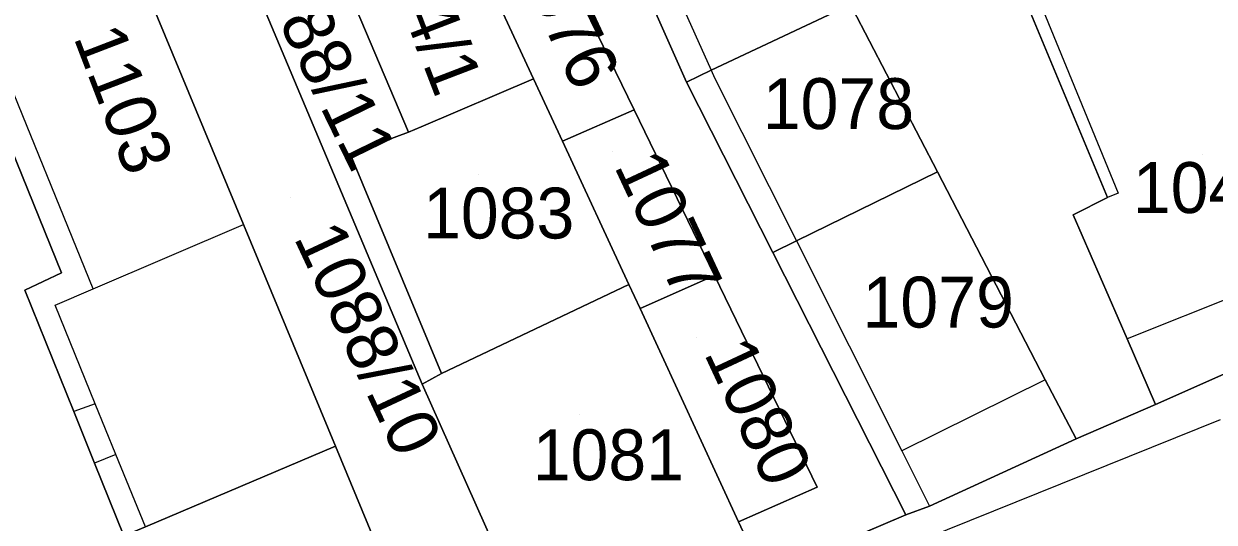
# Model space of a CAD drawing. Extents: x -263943 to -261149, y -1236934 to -1230686.
# Drawn here: x -262798.26 to -262751.46, y -1235430.4 to -1235410.81 of the extents above; entities that cross this region are included whole.
import ezdxf

# ---------------------------------------------------------------- set-up
doc = ezdxf.new("R2010")
doc.units = 0
for name, color, linetype in [('body_kn', 7, 'Continuous'), ('kladpar_druhypozemkov', 7, 'Continuous'), ('kladpar_hranice', 7, 'Continuous'), ('kladpar_parcelnecisla', 7, 'Continuous'), ('kladpar_plochy', 7, 'Continuous'), ('zappar_hrandruhpozemk', 7, 'Continuous')]:
    doc.layers.add(name, color=color, linetype=linetype)

msp = doc.modelspace()

# ---------------------------------------------------------------- linework, layer by layer
at = {"layer": 'body_kn'}
for p, q in [((-262771.23, -1235412.64), (-262771.23, -1235412.64)), ((-262771.23, -1235412.64), (-262771.23, -1235412.64)), ((-262778.22, -1235412.97), (-262778.22, -1235412.97)), ((-262772.2, -1235413.1), (-262772.2, -1235413.1)), ((-262772.2, -1235413.1), (-262772.2, -1235413.1)), ((-262771.1, -1235412.93), (-262771.1, -1235412.93)), ((-262774.26, -1235414.2), (-262774.26, -1235414.2)), ((-262783.14, -1235415.07), (-262783.14, -1235415.07)), ((-262782.64, -1235414.86), (-262782.64, -1235414.86)), ((-262777.08, -1235415.43), (-262777.08, -1235415.43)), ((-262785.43, -1235415.92), (-262785.43, -1235415.92)), ((-262762.34, -1235416.63), (-262762.34, -1235416.63)), ((-262755.65, -1235417.64), (-262755.65, -1235417.64)), ((-262755.23, -1235417.47), (-262755.23, -1235417.47)), ((-262757, -1235418.32), (-262757, -1235418.32)), ((-262789.63, -1235418.7), (-262789.63, -1235418.7)), ((-262768.81, -1235419.8), (-262768.81, -1235419.8)), ((-262767.88, -1235419.34), (-262767.88, -1235419.34)), ((-262767.88, -1235419.34), (-262767.88, -1235419.34)), ((-262796.78, -1235420.6), (-262796.78, -1235420.6)), ((-262771.11, -1235420.7), (-262771.11, -1235420.7)), ((-262771.11, -1235420.7), (-262771.11, -1235420.7)), ((-262774.47, -1235421.06), (-262774.47, -1235421.06)), ((-262774.47, -1235421.06), (-262774.47, -1235421.06)), ((-262798.22, -1235421.28), (-262798.22, -1235421.28)), ((-262795.53, -1235421.23), (-262795.53, -1235421.23)), ((-262797.03, -1235421.87), (-262797.03, -1235421.87)), ((-262774.03, -1235422), (-262774.03, -1235422)), ((-262754.88, -1235423.19), (-262754.88, -1235423.19)), ((-262781.84, -1235424.55), (-262781.84, -1235424.55)), ((-262781.84, -1235424.55), (-262781.84, -1235424.55)), ((-262758.1, -1235424.81), (-262758.1, -1235424.81)), ((-262758.1, -1235424.81), (-262758.1, -1235424.81)), ((-262782.6, -1235424.98), (-262782.6, -1235424.98)), ((-262782.6, -1235424.98), (-262782.6, -1235424.98)), ((-262795.45, -1235425.75), (-262795.45, -1235425.75)), ((-262753.76, -1235425.77), (-262753.76, -1235425.77)), ((-262796.3, -1235426.05), (-262796.3, -1235426.05)), ((-262756.89, -1235427.13), (-262756.89, -1235427.13)), ((-262794.64, -1235427.74), (-262794.64, -1235427.74)), ((-262794.64, -1235427.74), (-262794.64, -1235427.74)), ((-262786.01, -1235427.41), (-262786.01, -1235427.41)), ((-262763.74, -1235427.6), (-262763.74, -1235427.6)), ((-262763.74, -1235427.6), (-262763.74, -1235427.6)), ((-262795.48, -1235428.08), (-262795.48, -1235428.08)), ((-262767.07, -1235429.02), (-262767.07, -1235429.02)), ((-262762.65, -1235429.77), (-262762.65, -1235429.77)), ((-262762.65, -1235429.77), (-262762.65, -1235429.77)), ((-262770.16, -1235430.38), (-262770.16, -1235430.38)), ((-262763.58, -1235430.11), (-262763.58, -1235430.11))]:
    msp.add_line(p, q, dxfattribs=at)
at = {"layer": 'kladpar_druhypozemkov'}
for p, q in [((-262785.61, -1235411.9), (-262785.61, -1235411.9)), ((-262766.6, -1235412.65), (-262766.6, -1235412.65)), ((-262775.1, -1235415.85), (-262775.1, -1235415.85)), ((-262751.9, -1235415.95), (-262751.9, -1235415.95)), ((-262780.4, -1235416.75), (-262780.4, -1235416.75)), ((-262787.79, -1235417.65), (-262787.79, -1235417.65)), ((-262762.7, -1235420.65), (-262762.7, -1235420.65)), ((-262771.8, -1235423.15), (-262771.8, -1235423.15)), ((-262776.4, -1235426.15), (-262776.4, -1235426.15))]:
    msp.add_line(p, q, dxfattribs=at)
at = {"layer": 'kladpar_hranice'}
for points in [[(-262821.77, -1235340.05), (-262820.15, -1235343.87), (-262814.35, -1235357.49), (-262823.41, -1235361.24), (-262818.04, -1235374.2), (-262813.8, -1235372.49), (-262808.88, -1235370.45), (-262806.24, -1235376.8), (-262803.59, -1235384.77), (-262808.49, -1235386.74), (-262805.94, -1235393.02), (-262806.87, -1235393.41), (-262807.63, -1235393.84), (-262806.66, -1235396.22), (-262804.02, -1235402.74), (-262802.91, -1235405.47), (-262801.86, -1235408.06), (-262796.78, -1235420.6), (-262798.22, -1235421.28), (-262796.3, -1235426.05), (-262795.48, -1235428.08), (-262794.33, -1235430.94)], [(-262772.2, -1235413.1), (-262768.81, -1235419.8), (-262763.58, -1235430.11), (-262769.18, -1235432.49), (-262770.16, -1235430.38), (-262767.07, -1235429.02), (-262771.11, -1235420.7), (-262774.26, -1235414.2), (-262779.61, -1235403.2), (-262782.24, -1235404.3), (-262783.53, -1235401.07), (-262786.85, -1235392.77), (-262790.57, -1235383.47), (-262792.73, -1235378.07), (-262795.82, -1235370.35), (-262787.77, -1235367.71), (-262789.65, -1235361.95), (-262792.13, -1235353.65), (-262791.56, -1235352.16)], [(-262768.11, -1235389.45), (-262765.3, -1235394.45), (-262764.54, -1235396.28), (-262761.93, -1235402.54), (-262759.45, -1235408.51), (-262755.65, -1235417.64), (-262757, -1235418.32), (-262754.88, -1235423.19), (-262753.76, -1235425.77), (-262756.89, -1235427.13), (-262758.1, -1235424.81), (-262762.34, -1235416.63), (-262765.68, -1235410.21), (-262765.75, -1235410.05), (-262763.56, -1235409.02), (-262765.48, -1235404.31), (-262768.1, -1235397.86), (-262771.32, -1235389.94), (-262772.87, -1235386.13), (-262774.16, -1235382.94), (-262776.37, -1235383.76), (-262779, -1235377.69), (-262774.76, -1235377.18), (-262779.21, -1235363.88)], [(-262784.66, -1235375.06), (-262787.32, -1235375.93), (-262785.37, -1235380.47), (-262786.21, -1235380.84), (-262782.16, -1235390.37), (-262778.95, -1235397.94), (-262775.04, -1235406.73), (-262772.2, -1235413.1)], [(-262782.24, -1235404.3), (-262779.61, -1235403.2), (-262774.26, -1235414.2), (-262777.08, -1235415.43), (-262778.22, -1235412.97), (-262782.24, -1235404.3)], [(-262771.23, -1235412.64), (-262772.2, -1235413.1), (-262775.04, -1235406.73), (-262774.08, -1235406.32), (-262768.35, -1235403.85), (-262767.76, -1235405.25), (-262765.75, -1235410.05), (-262771.23, -1235412.64)], [(-262782.24, -1235404.3), (-262778.22, -1235412.97), (-262782.64, -1235414.86), (-262783.14, -1235415.07), (-262786.89, -1235406.23), (-262782.24, -1235404.3)], [(-262793.48, -1235430.58), (-262794.33, -1235430.94), (-262795.48, -1235428.08), (-262796.3, -1235426.05), (-262798.22, -1235421.28), (-262796.78, -1235420.6), (-262801.86, -1235408.06), (-262801.04, -1235407.72), (-262795.19, -1235405.3), (-262793.64, -1235409.03), (-262789.63, -1235418.7), (-262786.01, -1235427.41), (-262793.48, -1235430.58)], [(-262786.89, -1235406.23), (-262783.14, -1235415.07), (-262785.43, -1235415.92), (-262781.84, -1235424.55), (-262782.6, -1235424.98), (-262789.95, -1235407.5), (-262786.89, -1235406.23)], [(-262747.5, -1235417.97), (-262746.68, -1235419.91), (-262745.71, -1235422.2), (-262753.76, -1235425.77), (-262754.88, -1235423.19), (-262757, -1235418.32), (-262755.65, -1235417.64), (-262759.45, -1235408.51), (-262758.99, -1235408.33), (-262753.05, -1235406.04), (-262752.61, -1235405.87), (-262752.12, -1235407.05), (-262750.05, -1235411.95), (-262747.5, -1235417.97)], [(-262782.6, -1235424.98), (-262777.65, -1235436.07), (-262780.1, -1235437.09), (-262781.04, -1235435.31), (-262782.48, -1235435.91), (-262786.01, -1235427.41), (-262789.63, -1235418.7), (-262793.64, -1235409.03), (-262789.95, -1235407.5), (-262782.6, -1235424.98)], [(-262767.88, -1235419.34), (-262768.81, -1235419.8), (-262772.2, -1235413.1), (-262771.23, -1235412.64), (-262765.75, -1235410.05), (-262765.68, -1235410.21), (-262762.34, -1235416.63), (-262767.88, -1235419.34)], [(-262781.84, -1235424.55), (-262785.43, -1235415.92), (-262783.14, -1235415.07), (-262782.64, -1235414.86), (-262778.22, -1235412.97), (-262777.08, -1235415.43), (-262774.47, -1235421.06), (-262781.84, -1235424.55)], [(-262774.47, -1235421.06), (-262777.08, -1235415.43), (-262774.26, -1235414.2), (-262771.11, -1235420.7), (-262774.03, -1235422), (-262774.47, -1235421.06)], [(-262762.65, -1235429.77), (-262763.58, -1235430.11), (-262768.81, -1235419.8), (-262767.88, -1235419.34), (-262762.34, -1235416.63), (-262758.1, -1235424.81), (-262756.89, -1235427.13), (-262762.65, -1235429.77)], [(-262771.11, -1235420.7), (-262767.07, -1235429.02), (-262770.16, -1235430.38), (-262774.03, -1235422), (-262771.11, -1235420.7)], [(-262782.6, -1235424.98), (-262781.84, -1235424.55), (-262774.47, -1235421.06), (-262774.03, -1235422), (-262770.16, -1235430.38), (-262769.18, -1235432.49), (-262777.65, -1235436.07), (-262782.6, -1235424.98)], [(-262853.83, -1235461.12), (-262843.57, -1235458.14), (-262833.4, -1235455.4), (-262819.25, -1235451.48), (-262814.08, -1235449.78), (-262813.49, -1235449.52), (-262806.2, -1235447.05), (-262803.15, -1235445.94), (-262793.66, -1235442.28), (-262790.27, -1235441), (-262781.73, -1235437.72), (-262780.1, -1235437.09), (-262777.65, -1235436.07), (-262769.18, -1235432.49), (-262763.58, -1235430.11), (-262762.65, -1235429.77), (-262756.89, -1235427.13), (-262753.76, -1235425.77), (-262745.71, -1235422.2)], [(-262781.73, -1235437.72), (-262790.27, -1235441), (-262794.33, -1235430.94), (-262793.48, -1235430.58), (-262786.01, -1235427.41), (-262782.48, -1235435.91), (-262781.73, -1235437.72)]]:
    msp.add_lwpolyline(points, dxfattribs=at)
at = {"layer": 'kladpar_plochy'}
for p, q in [((-262753.76, -1235425.77), (-262745.71, -1235422.2)), ((-262756.89, -1235427.13), (-262753.76, -1235425.77)), ((-262762.65, -1235429.77), (-262756.89, -1235427.13)), ((-262763.58, -1235430.11), (-262762.65, -1235429.77)), ((-262769.18, -1235432.49), (-262763.58, -1235430.11))]:
    msp.add_line(p, q, dxfattribs=at)
for points in [[(-262786.84, -1235363.64), (-262784.66, -1235375.06), (-262787.32, -1235375.93), (-262785.37, -1235380.47), (-262786.21, -1235380.84), (-262782.16, -1235390.37), (-262778.95, -1235397.94), (-262775.04, -1235406.73), (-262772.2, -1235413.1), (-262768.81, -1235419.8), (-262763.58, -1235430.11), (-262769.18, -1235432.49), (-262770.16, -1235430.38), (-262767.07, -1235429.02), (-262771.11, -1235420.7), (-262774.26, -1235414.2), (-262779.61, -1235403.2), (-262782.24, -1235404.3), (-262783.53, -1235401.07), (-262786.85, -1235392.77), (-262790.57, -1235383.47), (-262792.73, -1235378.07), (-262795.82, -1235370.35)], [(-262808.88, -1235370.45), (-262806.24, -1235376.8), (-262803.59, -1235384.77), (-262808.49, -1235386.74), (-262805.94, -1235393.02), (-262806.87, -1235393.41), (-262807.63, -1235393.84), (-262806.66, -1235396.22), (-262804.02, -1235402.74), (-262802.91, -1235405.47), (-262801.86, -1235408.06), (-262796.78, -1235420.6), (-262798.22, -1235421.28), (-262796.3, -1235426.05), (-262795.48, -1235428.08), (-262794.33, -1235430.94)], [(-262759.45, -1235408.51), (-262755.65, -1235417.64), (-262757, -1235418.32), (-262754.88, -1235423.19), (-262753.76, -1235425.77), (-262756.89, -1235427.13), (-262758.1, -1235424.81), (-262762.34, -1235416.63), (-262765.68, -1235410.21)]]:
    msp.add_lwpolyline(points, dxfattribs=at)
for points in [[(-262782.24, -1235404.3), (-262779.61, -1235403.2), (-262774.26, -1235414.2), (-262777.08, -1235415.43), (-262778.22, -1235412.97)], [(-262771.23, -1235412.64), (-262772.2, -1235413.1), (-262775.04, -1235406.73), (-262774.08, -1235406.32), (-262768.35, -1235403.85), (-262767.76, -1235405.25), (-262765.75, -1235410.05)], [(-262782.24, -1235404.3), (-262778.22, -1235412.97), (-262782.64, -1235414.86), (-262783.14, -1235415.07), (-262786.89, -1235406.23)], [(-262793.48, -1235430.58), (-262794.33, -1235430.94), (-262795.48, -1235428.08), (-262796.3, -1235426.05), (-262798.22, -1235421.28), (-262796.78, -1235420.6), (-262801.86, -1235408.06), (-262801.04, -1235407.72), (-262795.19, -1235405.3), (-262793.64, -1235409.03), (-262789.63, -1235418.7), (-262786.01, -1235427.41)], [(-262786.89, -1235406.23), (-262783.14, -1235415.07), (-262785.43, -1235415.92), (-262781.84, -1235424.55), (-262782.6, -1235424.98), (-262789.95, -1235407.5)], [(-262747.5, -1235417.97), (-262746.68, -1235419.91), (-262745.71, -1235422.2), (-262753.76, -1235425.77), (-262754.88, -1235423.19), (-262757, -1235418.32), (-262755.65, -1235417.64), (-262759.45, -1235408.51), (-262758.99, -1235408.33), (-262753.05, -1235406.04), (-262752.61, -1235405.87), (-262752.12, -1235407.05), (-262750.05, -1235411.95)], [(-262782.6, -1235424.98), (-262777.65, -1235436.07), (-262780.1, -1235437.09), (-262781.04, -1235435.31), (-262782.48, -1235435.91), (-262786.01, -1235427.41), (-262789.63, -1235418.7), (-262793.64, -1235409.03), (-262789.95, -1235407.5)], [(-262767.88, -1235419.34), (-262768.81, -1235419.8), (-262772.2, -1235413.1), (-262771.23, -1235412.64), (-262765.75, -1235410.05), (-262765.68, -1235410.21), (-262762.34, -1235416.63)], [(-262781.84, -1235424.55), (-262785.43, -1235415.92), (-262783.14, -1235415.07), (-262782.64, -1235414.86), (-262778.22, -1235412.97), (-262777.08, -1235415.43), (-262774.47, -1235421.06)], [(-262774.47, -1235421.06), (-262777.08, -1235415.43), (-262774.26, -1235414.2), (-262771.11, -1235420.7), (-262774.03, -1235422)], [(-262762.65, -1235429.77), (-262763.58, -1235430.11), (-262768.81, -1235419.8), (-262767.88, -1235419.34), (-262762.34, -1235416.63), (-262758.1, -1235424.81), (-262756.89, -1235427.13)], [(-262771.11, -1235420.7), (-262767.07, -1235429.02), (-262770.16, -1235430.38), (-262774.03, -1235422)], [(-262782.6, -1235424.98), (-262781.84, -1235424.55), (-262774.47, -1235421.06), (-262774.03, -1235422), (-262770.16, -1235430.38), (-262769.18, -1235432.49), (-262777.65, -1235436.07)], [(-262781.73, -1235437.72), (-262790.27, -1235441), (-262794.33, -1235430.94), (-262793.48, -1235430.58), (-262786.01, -1235427.41), (-262782.48, -1235435.91)]]:
    msp.add_lwpolyline(points, close=True, dxfattribs=at)
at = {"layer": 'zappar_hrandruhpozemk'}
for p, q in [((-262774.08, -1235406.32), (-262771.23, -1235412.64)), ((-262795.53, -1235421.23), (-262801.04, -1235407.72)), ((-262758.99, -1235408.33), (-262755.23, -1235417.47)), ((-262771.23, -1235412.64), (-262771.1, -1235412.93)), ((-262771.1, -1235412.93), (-262767.88, -1235419.34)), ((-262755.23, -1235417.47), (-262755.65, -1235417.64)), ((-262795.53, -1235421.23), (-262789.63, -1235418.7)), ((-262767.88, -1235419.34), (-262763.74, -1235427.6)), ((-262747.1, -1235420.08), (-262754.88, -1235423.19)), ((-262758.1, -1235424.81), (-262763.74, -1235427.6)), ((-262795.45, -1235425.75), (-262796.3, -1235426.05)), ((-262794.64, -1235427.74), (-262795.48, -1235428.08)), ((-262763.74, -1235427.6), (-262762.65, -1235429.77))]:
    msp.add_line(p, q, dxfattribs=at)
for points in [[(-262795.45, -1235425.75), (-262797.03, -1235421.87), (-262795.53, -1235421.23)], [(-262793.48, -1235430.58), (-262794.64, -1235427.74), (-262795.45, -1235425.75)], [(-262851.2, -1235462.22), (-262832.47, -1235456.42), (-262813.4, -1235450.54), (-262805.35, -1235448.23), (-262791.03, -1235442.79), (-262775.1, -1235436.66), (-262762.82, -1235431.04), (-262751.21, -1235426.36)]]:
    msp.add_lwpolyline(points, dxfattribs=at)

# ---------------------------------------------------------------- texts
at = {"layer": 'kladpar_parcelnecisla'}
for s, rotation, p in [('1084/1', 291, (-262784.981, -1235406.136)), ('1088/11', 296, (-262789.563, -1235408.05)), ('1076', 295, (-262779.091, -1235408.159)), ('1103', 291, (-262796.323, -1235411.335)), ('1077', 295, (-262775.071, -1235416.402)), ('1088/10', 295, (-262787.666, -1235419.21)), ('1080', 295, (-262771.537, -1235423.76))]:
    msp.add_text(s, height=2, rotation=rotation, dxfattribs=at).set_placement(p)
for s, p in [('1078', (-262769.208, -1235414.95)), ('1048', (-262754.656, -1235418.25)), ('1083', (-262782.566, -1235419.25)), ('1079', (-262765.285, -1235422.75)), ('1081', (-262778.254, -1235428.75))]:
    msp.add_text(s, height=2, dxfattribs=at).set_placement(p)

doc.saveas('drawing.dxf')
